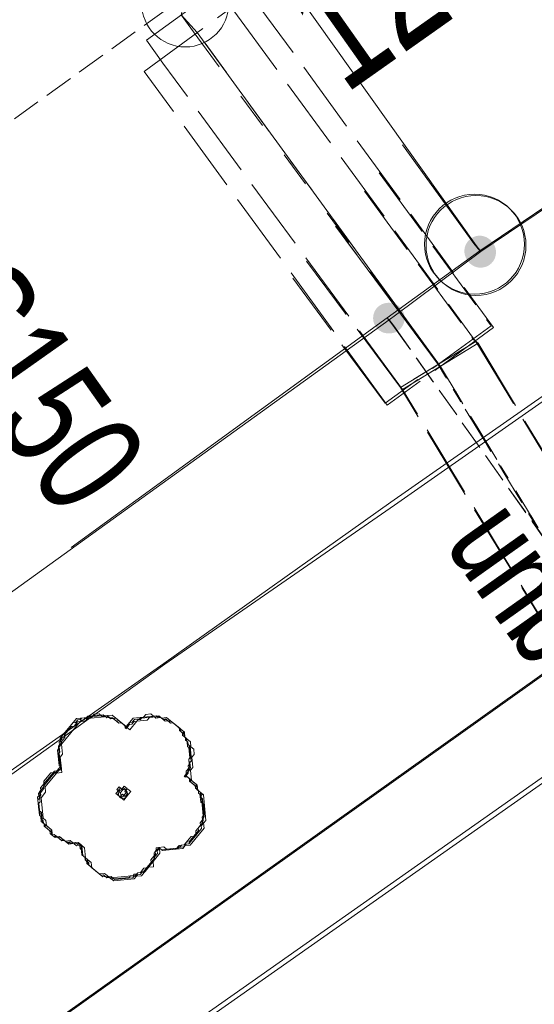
# Model space of a CAD drawing. Header units: metres. Extents: x -740 to 758, y -633 to 854.
# Tile 973 of 1056: x 394.36 to 400.25, y -50.68 to -39.4. Entities that reach past the tile are written whole.
import ezdxf

# ---------------------------------------------------------------- set-up
doc = ezdxf.new("R2010")
doc.units = ezdxf.units.M
doc.header["$MEASUREMENT"] = 0
for name, pattern in [('166_166', [0.3328, 0.1664, -0.1664]), ('333_125', [0.4576, 0.3328, -0.1248]), ('416_416', [0.832, 0.416, -0.416]), ('832_208', [1.04, 0.832, -0.208])]:
    doc.linetypes.add(name, pattern=pattern)
for name, color, linetype in [('Gas.LOVION', 7, 'Continuous'), ('Gis.LOVION', 7, 'Continuous'), ('Grundkarte.LOVION', 7, 'Continuous'), ('Strom.LOVION', 7, 'Continuous'), ('Wasser.LOVION', 7, 'Continuous')]:
    doc.layers.add(name, color=color, linetype=linetype)
doc.styles.add('ERSTELLTER_STIL_1', font='arial.ttf')

msp = doc.modelspace()

# ---------------------------------------------------------------- hatches: boundary and pattern name
at = {"layer": 'Gas.LOVION', "linetype": 'Continuous', "lineweight": 13}
for points in [[(399.762, -42.165), (399.775, -42.147), (399.785, -42.128), (399.793, -42.107), (399.799, -42.086), (399.801, -42.064), (399.801, -42.043), (399.798, -42.021), (399.793, -42), (399.785, -41.979), (399.774, -41.96), (399.761, -41.942), (399.746, -41.927), (399.729, -41.913), (399.711, -41.901), (399.691, -41.892), (399.67, -41.885), (399.649, -41.881), (399.627, -41.88), (399.605, -41.881), (399.583, -41.885), (399.563, -41.892), (399.543, -41.902), (399.524, -41.913), (399.508, -41.927), (399.493, -41.943), (399.48, -41.961), (399.469, -41.98), (399.461, -42.001), (399.456, -42.022), (399.453, -42.044), (399.453, -42.066), (399.456, -42.087), (399.462, -42.108), (399.47, -42.129), (399.48, -42.148), (399.493, -42.166), (399.508, -42.182), (399.525, -42.195), (399.544, -42.207), (399.564, -42.216), (399.584, -42.223), (399.606, -42.227), (399.628, -42.228), (399.65, -42.227), (399.671, -42.223), (399.692, -42.216), (399.712, -42.207), (399.73, -42.195), (399.747, -42.181)], [(399.764, -42.163), (399.777, -42.145), (399.787, -42.126), (399.795, -42.105), (399.801, -42.084), (399.804, -42.062), (399.803, -42.04), (399.801, -42.019), (399.795, -41.998), (399.787, -41.977), (399.776, -41.958), (399.763, -41.94), (399.748, -41.924), (399.731, -41.911), (399.713, -41.899), (399.693, -41.89), (399.672, -41.883), (399.651, -41.879), (399.629, -41.878), (399.607, -41.879), (399.586, -41.883), (399.565, -41.89), (399.545, -41.899), (399.526, -41.911), (399.51, -41.925), (399.495, -41.941), (399.482, -41.959), (399.471, -41.978), (399.463, -41.999), (399.458, -42.02), (399.455, -42.042), (399.455, -42.063), (399.458, -42.085), (399.464, -42.106), (399.472, -42.127), (399.482, -42.146), (399.495, -42.164), (399.51, -42.179), (399.527, -42.193), (399.546, -42.205), (399.566, -42.214), (399.587, -42.221), (399.608, -42.225), (399.63, -42.226), (399.652, -42.225), (399.673, -42.221), (399.694, -42.214), (399.714, -42.205), (399.732, -42.193), (399.749, -42.179)], [(399.773, -42.178), (399.785, -42.16), (399.796, -42.14), (399.804, -42.12), (399.81, -42.098), (399.812, -42.077), (399.812, -42.054), (399.809, -42.033), (399.804, -42.011), (399.796, -41.991), (399.785, -41.971), (399.772, -41.954), (399.757, -41.938), (399.74, -41.924), (399.721, -41.912), (399.701, -41.902), (399.68, -41.896), (399.658, -41.892), (399.636, -41.89), (399.614, -41.892), (399.593, -41.896), (399.572, -41.903), (399.552, -41.912), (399.533, -41.924), (399.516, -41.938), (399.501, -41.954), (399.488, -41.972), (399.478, -41.992), (399.47, -42.012), (399.464, -42.034), (399.461, -42.056), (399.462, -42.078), (399.464, -42.1), (399.47, -42.121), (399.478, -42.141), (399.489, -42.161), (399.502, -42.178), (399.517, -42.195), (399.534, -42.209), (399.553, -42.22), (399.573, -42.23), (399.594, -42.236), (399.615, -42.24), (399.637, -42.242), (399.659, -42.24), (399.681, -42.236), (399.702, -42.229), (399.722, -42.22), (399.741, -42.208), (399.758, -42.194)], [(399.775, -42.18), (399.788, -42.162), (399.799, -42.142), (399.807, -42.122), (399.812, -42.1), (399.815, -42.078), (399.815, -42.056), (399.812, -42.034), (399.807, -42.013), (399.798, -41.992), (399.788, -41.973), (399.775, -41.955), (399.759, -41.939), (399.742, -41.925), (399.724, -41.913), (399.703, -41.903), (399.682, -41.897), (399.661, -41.893), (399.638, -41.891), (399.616, -41.893), (399.595, -41.897), (399.574, -41.904), (399.554, -41.913), (399.535, -41.925), (399.518, -41.939), (399.503, -41.956), (399.49, -41.974), (399.479, -41.993), (399.471, -42.014), (399.466, -42.035), (399.463, -42.057), (399.463, -42.079), (399.466, -42.101), (399.472, -42.123), (399.48, -42.143), (399.49, -42.163), (399.504, -42.18), (399.519, -42.196), (399.536, -42.211), (399.555, -42.222), (399.575, -42.232), (399.596, -42.239), (399.618, -42.243), (399.64, -42.244), (399.662, -42.242), (399.683, -42.238), (399.705, -42.231), (399.725, -42.222), (399.743, -42.21), (399.76, -42.196)], [(398.719, -42.933), (398.732, -42.915), (398.743, -42.895), (398.751, -42.875), (398.756, -42.854), (398.759, -42.832), (398.759, -42.81), (398.756, -42.788), (398.75, -42.767), (398.742, -42.746), (398.731, -42.727), (398.718, -42.709), (398.703, -42.693), (398.686, -42.679), (398.668, -42.667), (398.648, -42.658), (398.627, -42.651), (398.605, -42.647), (398.583, -42.646), (398.561, -42.647), (398.539, -42.652), (398.519, -42.658), (398.499, -42.668), (398.48, -42.68), (398.463, -42.694), (398.448, -42.71), (398.435, -42.728), (398.425, -42.747), (398.417, -42.768), (398.411, -42.789), (398.409, -42.811), (398.409, -42.833), (398.411, -42.855), (398.417, -42.876), (398.425, -42.896), (398.436, -42.916), (398.449, -42.933), (398.464, -42.949), (398.481, -42.963), (398.5, -42.975), (398.52, -42.985), (398.541, -42.991), (398.562, -42.995), (398.584, -42.997), (398.606, -42.995), (398.628, -42.991), (398.649, -42.984), (398.669, -42.975), (398.687, -42.963), (398.704, -42.949)], [(398.719, -42.933), (398.732, -42.915), (398.743, -42.895), (398.751, -42.875), (398.756, -42.854), (398.759, -42.832), (398.759, -42.81), (398.756, -42.788), (398.75, -42.767), (398.742, -42.746), (398.731, -42.727), (398.718, -42.709), (398.703, -42.693), (398.686, -42.679), (398.668, -42.667), (398.648, -42.658), (398.627, -42.651), (398.605, -42.647), (398.583, -42.646), (398.561, -42.647), (398.539, -42.652), (398.519, -42.658), (398.499, -42.668), (398.48, -42.68), (398.463, -42.694), (398.448, -42.71), (398.435, -42.728), (398.425, -42.747), (398.417, -42.768), (398.411, -42.789), (398.409, -42.811), (398.409, -42.833), (398.411, -42.855), (398.417, -42.876), (398.425, -42.896), (398.436, -42.916), (398.449, -42.933), (398.464, -42.949), (398.481, -42.963), (398.5, -42.975), (398.52, -42.985), (398.541, -42.991), (398.562, -42.995), (398.584, -42.997), (398.606, -42.995), (398.628, -42.991), (398.649, -42.984), (398.669, -42.975), (398.687, -42.963), (398.704, -42.949)], [(398.73, -42.933), (398.742, -42.915), (398.753, -42.896), (398.761, -42.875), (398.766, -42.854), (398.769, -42.832), (398.769, -42.81), (398.766, -42.788), (398.761, -42.767), (398.752, -42.746), (398.742, -42.727), (398.729, -42.709), (398.714, -42.693), (398.697, -42.679), (398.678, -42.667), (398.658, -42.658), (398.637, -42.651), (398.615, -42.647), (398.593, -42.646), (398.571, -42.647), (398.55, -42.652), (398.529, -42.659), (398.509, -42.668), (398.49, -42.68), (398.473, -42.694), (398.458, -42.71), (398.445, -42.728), (398.435, -42.747), (398.427, -42.768), (398.421, -42.789), (398.419, -42.811), (398.419, -42.833), (398.422, -42.855), (398.427, -42.876), (398.435, -42.897), (398.446, -42.916), (398.459, -42.934), (398.474, -42.95), (398.491, -42.964), (398.51, -42.976), (398.53, -42.985), (398.551, -42.992), (398.572, -42.996), (398.594, -42.997), (398.616, -42.996), (398.638, -42.991), (398.659, -42.985), (398.679, -42.975), (398.698, -42.963), (398.714, -42.949)], [(398.73, -42.933), (398.742, -42.915), (398.753, -42.896), (398.761, -42.875), (398.766, -42.854), (398.769, -42.832), (398.769, -42.81), (398.766, -42.788), (398.761, -42.767), (398.752, -42.746), (398.742, -42.727), (398.729, -42.709), (398.714, -42.693), (398.697, -42.679), (398.678, -42.667), (398.658, -42.658), (398.637, -42.651), (398.615, -42.647), (398.593, -42.646), (398.571, -42.647), (398.55, -42.652), (398.529, -42.659), (398.509, -42.668), (398.49, -42.68), (398.473, -42.694), (398.458, -42.71), (398.445, -42.728), (398.435, -42.747), (398.427, -42.768), (398.421, -42.789), (398.419, -42.811), (398.419, -42.833), (398.422, -42.855), (398.427, -42.876), (398.435, -42.897), (398.446, -42.916), (398.459, -42.934), (398.474, -42.95), (398.491, -42.964), (398.51, -42.976), (398.53, -42.985), (398.551, -42.992), (398.572, -42.996), (398.594, -42.997), (398.616, -42.996), (398.638, -42.991), (398.659, -42.985), (398.679, -42.975), (398.698, -42.963), (398.714, -42.949)]]:
    msp.add_hatch(color=7, dxfattribs=at).paths.add_polyline_path(points)

# ---------------------------------------------------------------- linework, layer by layer
at = {"layer": 'Gas.LOVION', "color": 5, "linetype": 'Continuous', "lineweight": 18}
for points in [[(425.6, -23.654), (424.526, -24.306), (424.326, -25.433), (423.981, -25.689), (413.686, -32.843), (412.672, -33.356), (411.953, -33.707), (411.287, -34.156), (399.631, -42.049), (398.637, -42.767), (398.568, -42.818), (394.953, -45.448)], [(418.207, -29.72), (413.696, -32.851), (412.682, -33.364), (411.978, -33.728), (411.313, -34.178), (399.64, -42.058), (398.663, -42.789), (398.594, -42.84), (389.276, -49.559), (384.402, -53.065), (382.65, -54.344), (380.482, -55.901), (375.889, -59.099), (370.95, -62.552), (367.504, -64.943), (360.917, -69.518)], [(399.64, -42.058), (399.589, -41.989), (395.941, -36.863), (392.324, -31.763), (391.794, -31.032), (391.332, -30.383)], [(399.631, -42.049), (399.563, -41.967), (398.743, -40.836)]]:
    msp.add_lwpolyline(points, dxfattribs=at)
at = {"layer": 'Gas.LOVION', "color": 5, "linetype": '333_125', "lineweight": 18}
for points in [[(398.568, -42.818), (398.635, -42.901), (403.451, -49.686)], [(398.594, -42.84), (398.645, -42.909), (402.676, -48.618)]]:
    msp.add_lwpolyline(points, dxfattribs=at)
at = {"layer": 'Gas.LOVION', "color": 7, "linetype": 'Continuous', "lineweight": 13}
for centre in [(399.57, -41.975), (399.586, -41.989)]:
    msp.add_circle(centre, 0.572, dxfattribs=at)
at = {"layer": 'Gis.LOVION', "color": 44, "linetype": 'Continuous', "lineweight": 18}
for points in [[(395.925, -48.885), (395.927, -48.914), (395.914, -48.93), (395.917, -48.959), (395.864, -49.023), (395.867, -49.053), (395.814, -49.117), (395.785, -49.12), (395.745, -49.168), (395.716, -49.171), (395.703, -49.187), (395.674, -49.19), (395.66, -49.206), (395.631, -49.209), (395.618, -49.225), (395.442, -49.242), (395.41, -49.216), (395.352, -49.221), (395.319, -49.195), (395.29, -49.198), (395.13, -49.066), (395.127, -49.036), (395.111, -49.023), (395.108, -48.994), (395.076, -48.968), (395.07, -48.909), (395.054, -48.896), (395.048, -48.837), (395.019, -48.84), (395.003, -48.827), (394.944, -48.833), (394.928, -48.819), (394.899, -48.822), (394.867, -48.796), (394.837, -48.799), (394.757, -48.733), (394.728, -48.736), (394.712, -48.722), (394.709, -48.693), (394.645, -48.64), (394.642, -48.611), (394.61, -48.585), (394.604, -48.526), (394.588, -48.513), (394.568, -48.308), (394.581, -48.292), (394.578, -48.263), (394.605, -48.23), (394.602, -48.201), (394.76, -48.008), (394.789, -48.005), (394.803, -47.989), (394.832, -47.987), (394.829, -47.957), (394.813, -47.944), (394.796, -47.768), (394.809, -47.752), (394.806, -47.723), (394.819, -47.707), (394.816, -47.678), (394.843, -47.646), (394.84, -47.616), (394.972, -47.456), (395.001, -47.453), (395.028, -47.421), (395.057, -47.418), (395.07, -47.402), (395.129, -47.396), (395.142, -47.38), (395.318, -47.363), (395.334, -47.376), (395.363, -47.373), (395.395, -47.399), (395.424, -47.397), (395.473, -47.436), (395.502, -47.433), (395.566, -47.486), (395.569, -47.515), (395.622, -47.451), (395.651, -47.448), (395.678, -47.416), (395.736, -47.41), (395.749, -47.394), (395.925, -47.377), (395.941, -47.39), (395.97, -47.388), (396.002, -47.414), (396.032, -47.411), (396.064, -47.437), (396.093, -47.435), (396.19, -47.514), (396.192, -47.543), (396.225, -47.57), (396.227, -47.599), (396.26, -47.625), (396.262, -47.655), (396.279, -47.668), (396.284, -47.726), (396.3, -47.739), (396.312, -47.857), (396.299, -47.873), (396.304, -47.931), (396.291, -47.947), (396.294, -47.977), (396.268, -48.009), (396.27, -48.038), (396.244, -48.07), (396.273, -48.067), (396.305, -48.094), (396.308, -48.123), (396.373, -48.176), (396.375, -48.205), (396.408, -48.231), (396.41, -48.261), (396.426, -48.274), (396.429, -48.303), (396.445, -48.316), (396.465, -48.521), (396.452, -48.537), (396.455, -48.567), (396.429, -48.599), (396.432, -48.628), (396.405, -48.66), (396.408, -48.69), (396.302, -48.818), (396.273, -48.821), (396.247, -48.853), (396.217, -48.856), (396.204, -48.872), (396.175, -48.875), (396.162, -48.891), (395.986, -48.908), (395.954, -48.882)], [(395.951, -48.906), (395.937, -48.922), (395.94, -48.951), (395.901, -48.999), (395.903, -49.029), (395.798, -49.157), (395.769, -49.16), (395.742, -49.192), (395.713, -49.195), (395.7, -49.211), (395.67, -49.214), (395.657, -49.23), (395.452, -49.25), (395.436, -49.237), (395.407, -49.24), (395.391, -49.227), (395.362, -49.23), (395.345, -49.216), (395.316, -49.219), (395.155, -49.087), (395.153, -49.058), (395.12, -49.031), (395.118, -49.002), (395.085, -48.976), (395.074, -48.859), (395.058, -48.845), (395.029, -48.848), (395.013, -48.835), (394.954, -48.841), (394.938, -48.828), (394.909, -48.83), (394.877, -48.804), (394.847, -48.807), (394.783, -48.754), (394.754, -48.757), (394.738, -48.744), (394.735, -48.714), (394.654, -48.648), (394.652, -48.619), (394.636, -48.606), (394.633, -48.577), (394.617, -48.563), (394.611, -48.505), (394.595, -48.492), (394.583, -48.375), (394.597, -48.359), (394.591, -48.3), (394.604, -48.284), (394.601, -48.255), (394.641, -48.206), (394.638, -48.177), (394.757, -48.033), (394.786, -48.03), (394.813, -47.998), (394.842, -47.995), (394.836, -47.936), (394.82, -47.923), (394.809, -47.806), (394.822, -47.79), (394.816, -47.731), (394.842, -47.699), (394.84, -47.67), (394.879, -47.622), (394.876, -47.592), (394.956, -47.496), (394.985, -47.493), (395.024, -47.445), (395.054, -47.442), (395.067, -47.426), (395.096, -47.423), (395.109, -47.407), (395.139, -47.404), (395.152, -47.388), (395.298, -47.374), (395.314, -47.387), (395.344, -47.384), (395.36, -47.397), (395.389, -47.394), (395.405, -47.408), (395.434, -47.405), (395.499, -47.458), (395.528, -47.455), (395.576, -47.494), (395.579, -47.524), (395.619, -47.475), (395.648, -47.472), (395.674, -47.44), (395.704, -47.437), (395.717, -47.421), (395.746, -47.419), (395.759, -47.402), (395.906, -47.388), (395.922, -47.401), (395.98, -47.396), (396.012, -47.422), (396.042, -47.419), (396.09, -47.459), (396.119, -47.456), (396.199, -47.522), (396.202, -47.551), (396.251, -47.591), (396.253, -47.62), (396.269, -47.633), (396.272, -47.663), (396.288, -47.676), (396.291, -47.705), (396.307, -47.718), (396.325, -47.894), (396.311, -47.91), (396.317, -47.969), (396.291, -48.001), (396.293, -48.03), (396.254, -48.078), (396.283, -48.075), (396.315, -48.102), (396.318, -48.131), (396.398, -48.197), (396.401, -48.226), (396.433, -48.253), (396.439, -48.311), (396.455, -48.325), (396.475, -48.529), (396.462, -48.546), (396.465, -48.575), (396.452, -48.591), (396.455, -48.62), (396.441, -48.636), (396.444, -48.666), (396.299, -48.842), (396.27, -48.845), (396.243, -48.877), (396.185, -48.883), (396.172, -48.899), (395.996, -48.916), (395.964, -48.89)], [(395.556, -48.285), (395.542, -48.301), (395.513, -48.304), (395.465, -48.265), (395.478, -48.248), (395.491, -48.232), (395.505, -48.216), (395.518, -48.2), (395.534, -48.213), (395.547, -48.197), (395.579, -48.224), (395.566, -48.24), (395.582, -48.253), (395.569, -48.269)]]:
    msp.add_lwpolyline(points, close=True, dxfattribs=at)
msp.add_circle((395.545, -48.269), 0.0524, dxfattribs=at)
at = {"layer": 'Grundkarte.LOVION', "color": 8, "linetype": 'Continuous', "lineweight": 18}
for points in [[(420.006, -14.964), (426.334, -29.803), (406.948, -43.433), (395.195, -51.705), (383.417, -60.009), (382.367, -60.762)], [(443.464, -63.537), (436.819, -61.467), (434.444, -60.754), (434.729, -54.903), (434.424, -52.391), (433.566, -48.455), (431.971, -43.321), (429.532, -37.116), (426.334, -29.803), (420.006, -14.964), (426.334, -29.803), (406.948, -43.433), (395.195, -51.705), (383.417, -60.009)], [(424.878, -26.399), (422.281, -28.249), (419.625, -30.105), (417.027, -31.955), (414.371, -33.81), (411.774, -35.66), (409.15, -37.542), (406.521, -39.366), (403.865, -41.222), (401.267, -43.072), (398.612, -44.927), (396.014, -46.777), (393.358, -48.633), (390.872, -50.413)], [(415.299, -33.226), (414.413, -33.845), (411.816, -35.695), (409.16, -37.551), (406.563, -39.401), (403.907, -41.256), (401.309, -43.106), (398.654, -44.962), (396.024, -46.785), (393.4, -48.668), (390.108, -50.97), (386.842, -53.24), (380.258, -57.844), (376.993, -60.114), (370.409, -64.718), (367.143, -66.988), (363.851, -69.29), (362.107, -70.495)], [(406.714, -43.671), (395.237, -51.739), (383.426, -60.017), (372.008, -68.079), (365.063, -72.925)], [(406.714, -43.671), (395.237, -51.739), (383.426, -60.017), (372.008, -68.079), (365.063, -72.925), (372.008, -68.079), (374.832, -72.177), (378.716, -77.738), (374.832, -72.177), (372.008, -68.079), (383.426, -60.017), (387.961, -66.49)], [(387.961, -66.49), (383.426, -60.017), (395.237, -51.739), (397.443, -54.952), (395.237, -51.739), (406.714, -43.671)]]:
    msp.add_lwpolyline(points, dxfattribs=at)
at = {"layer": 'Grundkarte.LOVION', "color": 253, "linetype": 'Continuous', "lineweight": 18}
for points in [[(383.417, -60.009), (395.195, -51.705), (406.948, -43.433), (426.334, -29.803), (429.532, -37.116), (431.971, -43.321), (433.566, -48.455), (434.424, -52.391), (434.729, -54.903), (434.444, -60.754), (433.965, -64.022), (433.09, -66.856), (432.162, -68.247), (430.992, -69.278), (427.375, -72.499), (423.14, -76.341), (416.624, -82.239), (405.84, -91.953)], [(365.063, -72.925), (372.008, -68.079), (383.426, -60.017), (395.237, -51.739), (406.714, -43.671)]]:
    msp.add_lwpolyline(points, dxfattribs=at)
at = {"layer": 'Grundkarte.LOVION', "color": 8, "linetype": 'Continuous', "lineweight": 18}
msp.add_lwpolyline([(395.195, -51.705), (406.948, -43.433), (415.252, -55.211), (421.744, -64.478), (424.186, -67.993), (419.76, -71.086), (412.434, -76.265), (402.817, -62.545), (397.53, -55.023)], close=True, dxfattribs=at)
at = {"layer": 'Grundkarte.LOVION', "color": 9, "linetype": 'Continuous', "lineweight": 18}
for points in [[(395.954, -48.882), (395.901, -48.946), (395.907, -49.005), (395.775, -49.165), (395.716, -49.171), (395.69, -49.203), (395.397, -49.232), (395.333, -49.179), (395.274, -49.185), (395.146, -49.079), (395.14, -49.02), (395.076, -48.968), (395.064, -48.85), (395.032, -48.824), (394.973, -48.83), (394.941, -48.803), (394.883, -48.809), (394.818, -48.756), (394.76, -48.762), (394.728, -48.736), (394.722, -48.677), (394.626, -48.598), (394.614, -48.481), (394.582, -48.454), (394.571, -48.337), (394.597, -48.305), (394.591, -48.246), (394.644, -48.182), (394.638, -48.124), (394.718, -48.027), (394.776, -48.022), (394.829, -47.957), (394.806, -47.723), (394.833, -47.691), (394.827, -47.632), (395.012, -47.407), (395.187, -47.39), (395.214, -47.358), (395.272, -47.352), (395.304, -47.379), (395.422, -47.367), (395.582, -47.499), (395.662, -47.403), (395.779, -47.392), (395.805, -47.359), (395.864, -47.354), (395.896, -47.38), (395.954, -47.374), (395.986, -47.401), (396.045, -47.395), (396.238, -47.553), (396.244, -47.612), (396.276, -47.638), (396.281, -47.697), (396.314, -47.723), (396.325, -47.841), (396.299, -47.873), (396.31, -47.99), (396.257, -48.054), (396.386, -48.16), (396.391, -48.218), (396.456, -48.271), (396.429, -48.303), (396.435, -48.362), (396.467, -48.388), (396.479, -48.505), (396.452, -48.537), (396.458, -48.596), (396.379, -48.692), (396.384, -48.751), (396.326, -48.757), (396.247, -48.853), (396.188, -48.859), (396.162, -48.891), (396.045, -48.902), (396.012, -48.876)], [(395.964, -48.89), (395.969, -48.948), (395.89, -49.045), (395.896, -49.103), (395.837, -49.109), (395.758, -49.206), (395.7, -49.211), (395.673, -49.243), (395.439, -49.266), (395.375, -49.213), (395.316, -49.219), (395.188, -49.114), (395.182, -49.055), (395.118, -49.002), (395.106, -48.885), (395.074, -48.859), (395.015, -48.864), (394.983, -48.838), (394.925, -48.844), (394.828, -48.764), (394.77, -48.77), (394.738, -48.744), (394.732, -48.685), (394.668, -48.632), (394.662, -48.574), (394.63, -48.547), (394.607, -48.313), (394.66, -48.249), (394.654, -48.19), (394.786, -48.03), (394.845, -48.024), (394.827, -47.848), (394.854, -47.816), (394.842, -47.699), (395.054, -47.442), (395.112, -47.436), (395.139, -47.404), (395.373, -47.381), (395.405, -47.408), (395.464, -47.402), (395.624, -47.534), (395.704, -47.437), (395.821, -47.426), (395.847, -47.394), (395.964, -47.382), (396.028, -47.435), (396.087, -47.43), (396.248, -47.562), (396.253, -47.62), (396.318, -47.673), (396.323, -47.732), (396.356, -47.758), (396.361, -47.817), (396.335, -47.849), (396.346, -47.966), (396.32, -47.998), (396.331, -48.115), (396.396, -48.168), (396.401, -48.226), (396.466, -48.279), (396.494, -48.572), (396.468, -48.604), (396.474, -48.663), (396.315, -48.855), (396.257, -48.861), (396.23, -48.893), (395.996, -48.916)], [(395.572, -48.298), (395.54, -48.272), (395.513, -48.304), (395.481, -48.278), (395.507, -48.246), (395.475, -48.219), (395.502, -48.187), (395.534, -48.213), (395.56, -48.181), (395.592, -48.208), (395.566, -48.24), (395.598, -48.266)], [(395.582, -48.307), (395.555, -48.339), (395.523, -48.312), (395.517, -48.254), (395.544, -48.222), (395.602, -48.216), (395.634, -48.242), (395.608, -48.274)]]:
    msp.add_lwpolyline(points, close=True, dxfattribs=at)
at = {"layer": 'Strom.LOVION', "color": 150, "linetype": 'Continuous', "lineweight": 18}
for points in [[(420.086, -14.868), (426.459, -28.668), (424.111, -30.346), (418.853, -34.155), (416.765, -35.616), (409.97, -40.181), (408.74, -41.055), (403.462, -44.66), (402.773, -45.171), (394.663, -50.944), (385.632, -57.28), (384.573, -58.078)], [(409.015, -40.905), (408.766, -41.077), (403.488, -44.681), (402.783, -45.179), (394.673, -50.952), (385.642, -57.288), (380.56, -61.08), (379.76, -61.661), (371.554, -67.517), (369.326, -69.213), (364.613, -72.555)]]:
    msp.add_lwpolyline(points, dxfattribs=at)
at = {"layer": 'Wasser.LOVION', "color": 150, "linetype": '333_125', "lineweight": 18}
msp.add_lwpolyline([(397.163, -38.487), (396.294, -39.119), (396.058, -39.275), (392.634, -41.738)], dxfattribs=at)
at = {"layer": 'Wasser.LOVION', "color": 7, "linetype": '832_208', "lineweight": 13}
for points in [[(397.002, -39.109), (399.785, -42.93), (398.571, -43.817), (395.789, -39.996)], [(396.613, -39.058), (396.815, -39.304), (399.578, -43.083), (399.61, -43.11), (398.746, -43.638), (396.001, -39.901), (395.813, -39.639)], [(399.584, -43.088), (403.552, -49.661), (402.701, -50.173), (398.72, -43.616)]]:
    msp.add_lwpolyline(points, close=True, dxfattribs=at)
at = {"layer": 'Wasser.LOVION', "color": 150, "linetype": 'Continuous', "lineweight": 18}
for points in [[(396.294, -39.119), (396.244, -39.212), (396.213, -39.348), (396.396, -39.552), (399.178, -43.374)], [(397.977, -41.768), (399.152, -43.352)]]:
    msp.add_lwpolyline(points, dxfattribs=at)
at = {"layer": 'Wasser.LOVION', "color": 252, "linetype": '416_416', "lineweight": 18}
for points in [[(396.213, -39.348), (396.401, -39.611), (399.178, -43.374), (396.396, -39.552)], [(403.133, -49.909), (399.152, -43.352), (397.977, -41.768), (399.152, -43.352)], [(399.178, -43.374), (402.491, -48.843)]]:
    msp.add_lwpolyline(points, dxfattribs=at)
at = {"layer": 'Wasser.LOVION', "color": 7, "linetype": '832_208', "lineweight": 13}
for points in [[(398.479, -41.157), (399.759, -42.909), (398.545, -43.796), (397.489, -42.362)], [(398.308, -41.366), (399.552, -43.062), (399.584, -43.088), (398.72, -43.616), (397.647, -42.17)], [(402.148, -49.261), (398.746, -43.638), (399.61, -43.11), (402.821, -48.441)]]:
    msp.add_lwpolyline(points, dxfattribs=at)
at = {"layer": 'Wasser.LOVION', "color": 150, "linetype": '166_166', "lineweight": 18}
for points in [[(399.152, -43.352), (403.133, -49.909)], [(399.178, -43.374), (402.491, -48.843)]]:
    msp.add_lwpolyline(points, dxfattribs=at)
at = {"layer": 'Wasser.LOVION', "color": 7, "linetype": 'Continuous', "lineweight": 13}
msp.add_circle((396.258, -39.217), 0.499, dxfattribs=at)

# ---------------------------------------------------------------- texts
at = {"layer": 'Gas.LOVION', "color": 5, "linetype": 'Continuous', "lineweight": 18, "attachment_point": 7, "style": 'ERSTELLTER_STIL_1'}
for s, insert, char_height, rotation in [('{\\A1;\\W0.71557x;unbekannt}', (399.199, -45.418), 1.0671, 305.3468), ('{\\A1;\\W0.71559x;unbekannt}', (399.209, -45.426), 1.06709, 305.3462)]:
    msp.add_mtext(s, dxfattribs=dict(at, insert=insert, char_height=char_height, rotation=rotation))
at = {"layer": 'Wasser.LOVION', "color": 150, "linetype": 'Continuous', "lineweight": 18, "insert": (398.328, -40.617), "char_height": 1.42279, "attachment_point": 7, "rotation": 35.242, "style": 'ERSTELLTER_STIL_1'}
msp.add_mtext('{\\A1;\\W0.71855x;125 GG UA ZMM (1952/1977)}', dxfattribs=at)
at = {"layer": 'Wasser.LOVION', "color": 7, "linetype": 'Continuous', "lineweight": 13, "insert": (393.165, -42.774), "char_height": 1.24492, "attachment_point": 7, "rotation": 305.2446, "style": 'ERSTELLTER_STIL_1'}
msp.add_mtext('{\\A1;\\W0.71562x;S150}', dxfattribs=at)

doc.saveas('drawing.dxf')
